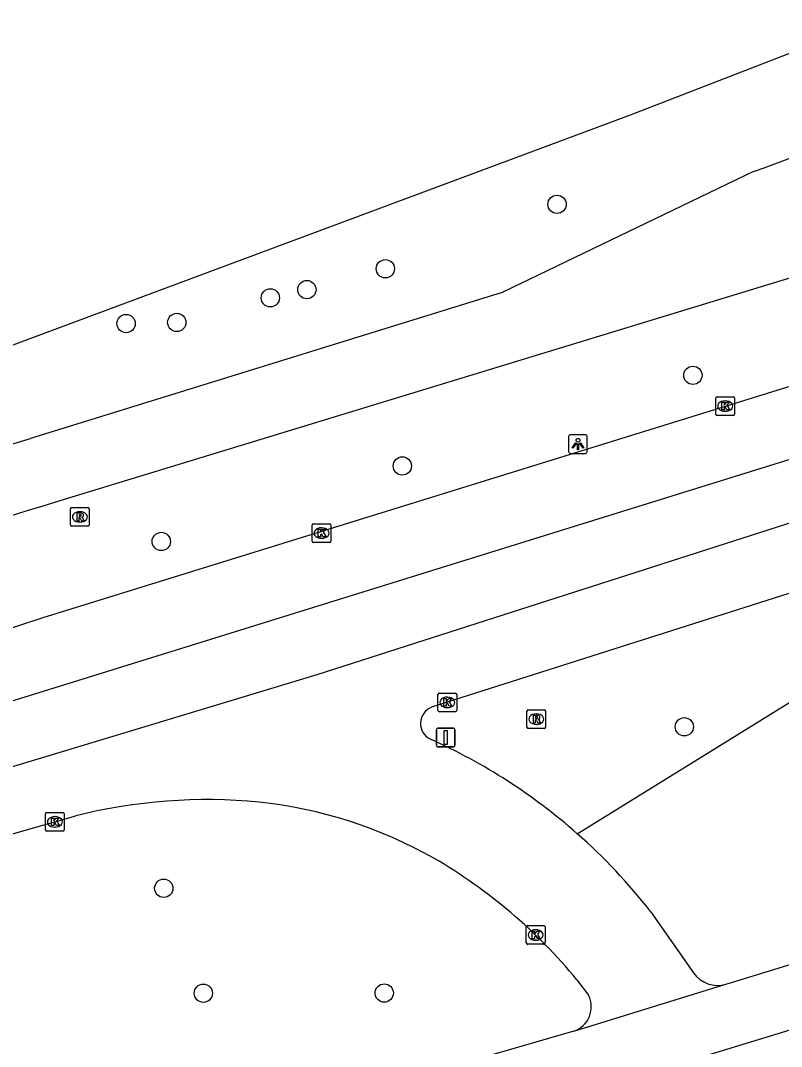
# Model space of a CAD drawing. Extents: x 161477 to 163040, y 383680 to 384868.
# Drawn here: x 162646.2 to 162686.9, y 384139 to 384193.8 of the extents above; entities that cross this region are included whole.
import ezdxf

# ---------------------------------------------------------------- set-up
doc = ezdxf.new("R2010")
doc.units = 0
for name, color, linetype in [('IMGEO_Berm_groen', 7, 'Continuous'), ('IMGEO_Boom', 7, 'Continuous'), ('IMGEO_Fietspad_gesloten', 7, 'Continuous'), ('IMGEO_Kolk', 7, 'Continuous'), ('IMGEO_Lichtpunt', 7, 'Continuous'), ('IMGEO_Rijbaan_lokaal_gesloten', 7, 'Continuous'), ('IMGEO_Rioolput', 7, 'Continuous'), ('IMGEO_Verkeersbordpaal', 7, 'Continuous')]:
    doc.layers.add(name, color=color, linetype=linetype)

msp = doc.modelspace()

# ---------------------------------------------------------------- linework, layer by layer
at = {"layer": 'IMGEO_Berm_groen'}
for points in [[(162453.62, 384131.84), (162500, 384141.748), (162543.951, 384150.699), (162603.583, 384164.47), (162608.014, 384165.493), (162637.178, 384173.268), (162678.849, 384188.781), (162687.543, 384192.138)], [(162676.002, 384150.368), (162706.836, 384169.428)]]:
    msp.add_lwpolyline(points, dxfattribs=at)
at = {"layer": 'IMGEO_Boom'}
for centre in [(162674.923, 384183.993), (162665.745, 384180.552), (162661.551, 384179.439), (162659.6, 384178.999), (162651.892, 384177.625), (162654.6, 384177.683), (162682.181, 384174.857), (162666.655, 384170.018), (162653.77, 384165.981), (162681.723, 384156.08), (162653.904, 384147.454), (162656.017, 384141.846), (162665.685, 384141.854)]:
    msp.add_circle(centre, 0.489, dxfattribs=at)
at = {"layer": 'IMGEO_Fietspad_gesloten'}
for points in [[(162648.361, 384168.163), (162711.943, 384187.567)], [(162685.424, 384185.744), (162671.995, 384179.279), (162646.78, 384171.487)]]:
    msp.add_lwpolyline(points, dxfattribs=at)
for centre, radius, start, end in [((162617.901, 384369.627), 195.889, 290.16349, 292.9927), ((162145.384, 385837.114), 1739.457, 285.780632, 286.753129), ((162250.107, 385476.758), 1367.855, 285.662733, 286.926932)]:
    msp.add_arc(centre, radius, start, end, dxfattribs=at)
at = {"layer": 'IMGEO_Kolk'}
for p, q in [((162683.406, 384172.79), (162683.406, 384173.642)), ((162683.481, 384173.716), (162684.333, 384173.716)), ((162684.407, 384173.642), (162684.407, 384172.79)), ((162683.894, 384173.496), (162683.919, 384173.496)), ((162684.333, 384172.716), (162683.481, 384172.716)), ((162683.917, 384172.936), (162683.892, 384172.936)), ((162661.834, 384166.005), (162661.834, 384166.857)), ((162661.909, 384166.931), (162662.761, 384166.931)), ((162662.322, 384166.711), (162662.347, 384166.711)), ((162662.835, 384166.857), (162662.835, 384166.005)), ((162662.761, 384165.931), (162661.909, 384165.931)), ((162662.345, 384166.151), (162662.32, 384166.151)), ((162668.557, 384156.958), (162668.557, 384157.81)), ((162668.632, 384157.884), (162669.484, 384157.884)), ((162669.558, 384157.81), (162669.558, 384156.958)), ((162669.045, 384157.664), (162669.07, 384157.664)), ((162669.484, 384156.884), (162668.632, 384156.884)), ((162669.068, 384157.104), (162669.043, 384157.104)), ((162647.583, 384150.573), (162647.583, 384151.425)), ((162647.658, 384151.499), (162648.51, 384151.499)), ((162648.071, 384151.279), (162648.096, 384151.279)), ((162648.584, 384151.425), (162648.584, 384150.573)), ((162648.094, 384150.719), (162648.069, 384150.719)), ((162648.51, 384150.499), (162647.658, 384150.499)), ((162673.277, 384144.531), (162673.277, 384145.383)), ((162673.352, 384145.457), (162674.204, 384145.457)), ((162673.765, 384145.237), (162673.79, 384145.237)), ((162674.278, 384145.383), (162674.278, 384144.531)), ((162673.788, 384144.677), (162673.763, 384144.677)), ((162674.204, 384144.457), (162673.352, 384144.457))]:
    msp.add_line(p, q, dxfattribs=at)
for points in [[(162683.406, 384172.79), (162683.406, 384173.642)], [(162683.481, 384173.716), (162684.333, 384173.716)], [(162684.407, 384173.642), (162684.407, 384172.79)], [(162683.727, 384173.416), (162683.85, 384173.416), (162683.85, 384173.265), (162683.98, 384173.416), (162684.144, 384173.416), (162683.998, 384173.265), (162684.151, 384173.016), (162683.999, 384173.016), (162683.914, 384173.18), (162683.85, 384173.113), (162683.85, 384173.016), (162683.727, 384173.016), (162683.727, 384173.416)], [(162684.333, 384172.716), (162683.481, 384172.716)], [(162661.834, 384166.005), (162661.834, 384166.857)], [(162661.909, 384166.931), (162662.761, 384166.931)], [(162662.155, 384166.631), (162662.278, 384166.631), (162662.278, 384166.48), (162662.408, 384166.631), (162662.572, 384166.631), (162662.426, 384166.48), (162662.579, 384166.231), (162662.427, 384166.231), (162662.342, 384166.395), (162662.278, 384166.328), (162662.278, 384166.231), (162662.155, 384166.231), (162662.155, 384166.631)], [(162662.835, 384166.857), (162662.835, 384166.005)], [(162662.761, 384165.931), (162661.909, 384165.931)], [(162668.557, 384156.958), (162668.557, 384157.81)], [(162668.632, 384157.884), (162669.484, 384157.884)], [(162669.558, 384157.81), (162669.558, 384156.958)], [(162668.878, 384157.584), (162669.001, 384157.584), (162669.001, 384157.433), (162669.131, 384157.584), (162669.295, 384157.584), (162669.149, 384157.433), (162669.302, 384157.184), (162669.15, 384157.184), (162669.065, 384157.348), (162669.001, 384157.281), (162669.001, 384157.184), (162668.878, 384157.184), (162668.878, 384157.584)], [(162669.484, 384156.884), (162668.632, 384156.884)], [(162647.583, 384150.573), (162647.583, 384151.425)], [(162647.658, 384151.499), (162648.51, 384151.499)], [(162647.904, 384151.199), (162648.027, 384151.199), (162648.027, 384151.048), (162648.157, 384151.199), (162648.321, 384151.199), (162648.175, 384151.048), (162648.328, 384150.799), (162648.176, 384150.799), (162648.091, 384150.963), (162648.027, 384150.896), (162648.027, 384150.799), (162647.904, 384150.799), (162647.904, 384151.199)], [(162648.584, 384151.425), (162648.584, 384150.573)], [(162648.51, 384150.499), (162647.658, 384150.499)], [(162673.277, 384144.531), (162673.277, 384145.383)], [(162673.352, 384145.457), (162674.204, 384145.457)], [(162673.598, 384145.157), (162673.721, 384145.157), (162673.721, 384145.006), (162673.851, 384145.157), (162674.015, 384145.157), (162673.869, 384145.006), (162674.022, 384144.757), (162673.87, 384144.757), (162673.785, 384144.921), (162673.721, 384144.854), (162673.721, 384144.757), (162673.598, 384144.757), (162673.598, 384145.157)], [(162674.278, 384145.383), (162674.278, 384144.531)], [(162674.204, 384144.457), (162673.352, 384144.457)]]:
    msp.add_lwpolyline(points, dxfattribs=at)
for centre, start, end in [((162683.483, 384173.64), 91.552, 178.448), ((162683.483, 384173.64), 91.552, 178.448), ((162684.331, 384173.64), 1.552, 88.448), ((162684.331, 384173.64), 1.552, 88.448), ((162683.483, 384172.792), 181.552, 268.448), ((162683.483, 384172.792), 181.552, 268.448), ((162684.331, 384172.792), 271.552, 358.448), ((162684.331, 384172.792), 271.552, 358.448), ((162661.911, 384166.855), 91.552, 178.448), ((162661.911, 384166.855), 91.552, 178.448), ((162662.759, 384166.855), 1.552, 88.448), ((162662.759, 384166.855), 1.552, 88.448), ((162661.911, 384166.007), 181.552, 268.448), ((162661.911, 384166.007), 181.552, 268.448), ((162662.759, 384166.007), 271.552, 358.448), ((162662.759, 384166.007), 271.552, 358.448), ((162668.634, 384157.808), 91.552, 178.448), ((162668.634, 384157.808), 91.552, 178.448), ((162669.482, 384157.808), 1.552, 88.448), ((162669.482, 384157.808), 1.552, 88.448), ((162668.634, 384156.96), 181.552, 268.448), ((162668.634, 384156.96), 181.552, 268.448), ((162669.482, 384156.96), 271.552, 358.448), ((162669.482, 384156.96), 271.552, 358.448), ((162647.66, 384151.423), 91.552, 178.448), ((162647.66, 384151.423), 91.552, 178.448), ((162648.508, 384151.423), 1.552, 88.448), ((162648.508, 384151.423), 1.552, 88.448), ((162647.66, 384150.575), 181.552, 268.448), ((162647.66, 384150.575), 181.552, 268.448), ((162648.508, 384150.575), 271.552, 358.448), ((162648.508, 384150.575), 271.552, 358.448), ((162673.354, 384145.381), 91.552, 178.448), ((162673.354, 384145.381), 91.552, 178.448), ((162674.202, 384145.381), 1.552, 88.448), ((162674.202, 384145.381), 1.552, 88.448), ((162673.354, 384144.533), 181.552, 268.448), ((162673.354, 384144.533), 181.552, 268.448), ((162674.202, 384144.533), 271.552, 358.448), ((162674.202, 384144.533), 271.552, 358.448)]:
    msp.add_arc(centre, 0.0765, start, end, dxfattribs=at)
for centre, major_axis, ratio, start_param, end_param in [((162683.893, 384173.216), (-0.387, 0.002), 0.722429, 4.712389, 7.853982), ((162683.918, 384173.216), (-0.39, 0.002), 0.717154, 1.570796, 4.712389), ((162662.321, 384166.431), (-0.387, 0.002), 0.722429, 4.712389, 7.853982), ((162662.346, 384166.431), (-0.39, 0.002), 0.717154, 1.570796, 4.712389), ((162669.044, 384157.384), (-0.387, 0.002), 0.722429, 4.712389, 7.853982), ((162669.069, 384157.384), (-0.39, 0.002), 0.717154, 1.570796, 4.712389), ((162648.07, 384150.999), (-0.387, 0.002), 0.722429, 4.712389, 7.853982), ((162648.095, 384150.999), (-0.39, 0.002), 0.717154, 1.570796, 4.712389), ((162673.764, 384144.957), (-0.387, 0.002), 0.722429, 4.712389, 7.853982), ((162673.789, 384144.957), (-0.39, 0.002), 0.717154, 1.570796, 4.712389)]:
    msp.add_ellipse(centre, major_axis=major_axis, ratio=ratio, start_param=start_param, end_param=end_param, dxfattribs=at)
at = {"layer": 'IMGEO_Lichtpunt'}
for p, q in [((162675.542, 384171.59), (162675.542, 384170.783)), ((162675.542, 384171.59), (162675.542, 384170.783)), ((162676.444, 384171.685), (162675.636, 384171.685)), ((162676.444, 384171.685), (162675.636, 384171.685)), ((162676.538, 384170.783), (162676.538, 384171.59)), ((162676.538, 384170.783), (162676.538, 384171.59)), ((162675.636, 384170.689), (162676.444, 384170.689)), ((162675.636, 384170.689), (162676.444, 384170.689))]:
    msp.add_line(p, q, dxfattribs=at)
for points in [[(162675.916, 384171.254), (162675.955, 384171.226), (162675.767, 384170.964), (162675.729, 384170.991), (162675.916, 384171.254)], [(162676.018, 384171.206), (162676.065, 384171.206), (162676.065, 384170.884), (162676.018, 384170.884), (162676.018, 384171.206)], [(162676.128, 384171.226), (162676.166, 384171.253), (162676.353, 384170.991), (162676.314, 384170.963), (162676.128, 384171.226)]]:
    msp.add_lwpolyline(points, dxfattribs=at)
msp.add_circle((162676.041, 384171.388), 0.0994, dxfattribs=at)
for centre, start, end in [((162675.636, 384171.59), 90, 180), ((162675.636, 384171.59), 90, 180), ((162676.444, 384171.59), 0, 90), ((162676.444, 384171.59), 0, 90), ((162675.636, 384170.783), 180, 270), ((162675.636, 384170.783), 180, 270), ((162676.444, 384170.783), 270, 0), ((162676.444, 384170.783), 270, 360)]:
    msp.add_arc(centre, 0.0946, start, end, dxfattribs=at)
at = {"layer": 'IMGEO_Rijbaan_lokaal_gesloten'}
for points in [[(162812.928, 384234.488), (162808.4, 384228.31), (162804.101, 384223.009), (162801.402, 384219.909), (162797.102, 384215.708), (162792.704, 384212.008), (162785.355, 384207.007), (162781.856, 384204.757), (162775.708, 384201.757), (162769.809, 384199.206), (162754.262, 384193.456), (162731.216, 384185.154), (162715.52, 384179.603), (162690.226, 384171.252), (162643.536, 384156.751), (162632.388, 384153.6), (162616.841, 384149.299), (162607.601, 384146.968)], [(162757.346, 384190.931), (162731.44, 384181.554), (162709.445, 384174.053), (162662.08, 384158.85), (162642.209, 384152.849), (162608.384, 384143.559)], [(162727.37, 384187.604), (162715.605, 384183.451), (162692.185, 384175.758), (162647.442, 384161.902), (162642.92, 384160.43), (162625.019, 384155.229), (162606.806, 384150.433)], [(162683.95, 384142.327), (162684.249, 384142.419), (162698.674, 384146.845), (162709.371, 384150.279), (162725.868, 384155.944), (162745.801, 384163.034), (162759.586, 384168.208), (162770.966, 384172.605), (162778.932, 384175.682), (162784.658, 384177.923), (162800.286, 384183.921), (162804.463, 384185.278)], [(162609.421, 384117.982), (162642.12, 384126.533), (162675.719, 384136.324), (162712.879, 384147.672), (162738.69, 384156.795), (162766.949, 384166.808), (162790.535, 384176.153), (162811.896, 384183.719), (162833.796, 384184.545)], [(162706.836, 384169.428), (162705.954, 384169.13), (162668.213, 384157.121)], [(162617.42, 384141.935), (162620.098, 384142.95), (162646.821, 384150.648), (162649.207, 384151.326)], [(162679.918, 384146.214), (162682.208, 384142.935)], [(162675.98, 384142.56), (162676.61, 384141.732)], [(162675.824, 384139.822), (162683.95, 384142.327)], [(162675.824, 384139.822), (162653.097, 384133.241), (162630.84, 384127.269), (162624.316, 384125.348)]]:
    msp.add_lwpolyline(points, dxfattribs=at)
for centre, radius, start, end in [((162668.553, 384156.255), 0.93, 111.4733, 244.3591), ((162655.493, 384127.105), 31.013, 48.5994, 65.9102), ((162656.251, 384122.993), 29.196, 84.6013, 103.9616), ((162656.398, 384127.945), 24.253, 60.498, 83.8467), ((162655.481, 384127.1), 31.024, 38.0317, 48.5897), ((162654.126, 384124.595), 28.291, 39.4221, 59.834), ((162683.497, 384143.83), 1.57, 214.7639, 286.7557), ((162675.381, 384141.121), 1.373, 288.8334, 26.4304)]:
    msp.add_arc(centre, radius, start, end, dxfattribs=at)
at = {"layer": 'IMGEO_Rioolput'}
for p, q in [((162648.921, 384166.867), (162648.921, 384167.719)), ((162648.996, 384167.793), (162649.848, 384167.793)), ((162649.409, 384167.573), (162649.434, 384167.573)), ((162649.922, 384167.719), (162649.922, 384166.867)), ((162649.848, 384166.793), (162648.996, 384166.793)), ((162649.432, 384167.013), (162649.407, 384167.013)), ((162673.312, 384156.064), (162673.312, 384156.916)), ((162673.387, 384156.99), (162674.239, 384156.99)), ((162673.8, 384156.77), (162673.825, 384156.77)), ((162674.313, 384156.916), (162674.313, 384156.064)), ((162673.823, 384156.21), (162673.798, 384156.21)), ((162674.239, 384155.99), (162673.387, 384155.99))]:
    msp.add_line(p, q, dxfattribs=at)
for points in [[(162648.921, 384166.867), (162648.921, 384167.719)], [(162648.996, 384167.793), (162649.848, 384167.793)], [(162649.922, 384167.719), (162649.922, 384166.867)], [(162649.51, 384167.491), (162649.258, 384167.493), (162649.258, 384167.093)], [(162649.258, 384167.093), (162649.382, 384167.093), (162649.382, 384167.255), (162649.393, 384167.255)], [(162649.436, 384167.412), (162649.382, 384167.412), (162649.382, 384167.331)], [(162649.382, 384167.331), (162649.434, 384167.331)], [(162649.44, 384167.226), (162649.511, 384167.093), (162649.651, 384167.093), (162649.586, 384167.219)], [(162649.848, 384166.793), (162648.996, 384166.793)], [(162673.312, 384156.064), (162673.312, 384156.916)], [(162673.387, 384156.99), (162674.239, 384156.99)], [(162673.901, 384156.688), (162673.649, 384156.69), (162673.649, 384156.29)], [(162673.827, 384156.609), (162673.773, 384156.609), (162673.773, 384156.528)], [(162674.313, 384156.916), (162674.313, 384156.064)], [(162673.649, 384156.29), (162673.773, 384156.29), (162673.773, 384156.452), (162673.784, 384156.452)], [(162673.773, 384156.528), (162673.825, 384156.528)], [(162673.831, 384156.423), (162673.902, 384156.29), (162674.042, 384156.29), (162673.977, 384156.416)], [(162674.239, 384155.99), (162673.387, 384155.99)]]:
    msp.add_lwpolyline(points, dxfattribs=at)
for centre, radius, start, end in [((162648.998, 384167.717), 0.0765, 91.552, 178.448), ((162648.998, 384167.717), 0.0765, 91.552, 178.448), ((162649.846, 384167.717), 0.0765, 1.552, 88.448), ((162649.846, 384167.717), 0.0765, 1.552, 88.448), ((162649.392, 384167.202), 0.0533, 26.0293, 88.6989), ((162649.418, 384167.52), 0.19, 274.7715, 282.9687), ((162649.442, 384167.316), 0.0964, 77.0061, 93.1865), ((162649.456, 384167.373), 0.0378, 276.6634, 79.6772), ((162649.509, 384167.381), 0.109, 350.3612, 89.416), ((162649.507, 384167.381), 0.112, 277.5842, 350.9817), ((162649.491, 384167.166), 0.108, 29.5134, 73.7905), ((162648.998, 384166.869), 0.0765, 181.552, 268.448), ((162648.998, 384166.869), 0.0765, 181.552, 268.448), ((162649.846, 384166.869), 0.0765, 271.552, 358.448), ((162649.846, 384166.869), 0.0765, 271.552, 358.448), ((162673.389, 384156.914), 0.0765, 91.552, 178.448), ((162673.389, 384156.914), 0.0765, 91.552, 178.448), ((162673.833, 384156.513), 0.0964, 77.0061, 93.1865), ((162673.847, 384156.57), 0.0378, 276.6634, 79.6772), ((162673.9, 384156.578), 0.109, 350.3612, 89.416), ((162674.237, 384156.914), 0.0765, 1.552, 88.448), ((162674.237, 384156.914), 0.0765, 1.552, 88.448), ((162673.389, 384156.066), 0.0765, 181.552, 268.448), ((162673.389, 384156.066), 0.0765, 181.552, 268.448), ((162673.783, 384156.399), 0.0533, 26.0293, 88.6989), ((162673.809, 384156.717), 0.19, 274.7715, 282.9687), ((162673.898, 384156.578), 0.112, 277.5842, 350.9817), ((162673.882, 384156.363), 0.108, 29.5134, 73.7905), ((162674.237, 384156.066), 0.0765, 271.552, 358.448), ((162674.237, 384156.066), 0.0765, 271.552, 358.448)]:
    msp.add_arc(centre, radius, start, end, dxfattribs=at)
for centre, major_axis, ratio, start_param, end_param in [((162649.408, 384167.293), (-0.387, 0.002), 0.722429, 4.712389, 7.853982), ((162649.433, 384167.293), (-0.39, 0.002), 0.717154, 1.570796, 4.712389), ((162673.799, 384156.49), (-0.387, 0.002), 0.722429, 4.712389, 7.853982), ((162673.824, 384156.49), (-0.39, 0.002), 0.717154, 1.570796, 4.712389)]:
    msp.add_ellipse(centre, major_axis=major_axis, ratio=ratio, start_param=start_param, end_param=end_param, dxfattribs=at)
at = {"layer": 'IMGEO_Verkeersbordpaal'}
for p, q in [((162668.476, 384155.106), (162668.476, 384155.906)), ((162668.476, 384155.906), (162668.476, 384155.106)), ((162668.576, 384156.006), (162669.366, 384156.006)), ((162669.366, 384156.006), (162668.576, 384156.006)), ((162669.466, 384155.906), (162669.466, 384155.106)), ((162669.466, 384155.106), (162669.466, 384155.906)), ((162669.366, 384155.006), (162668.576, 384155.006)), ((162668.576, 384155.006), (162669.366, 384155.006))]:
    msp.add_line(p, q, dxfattribs=at)
msp.add_lwpolyline([(162668.896, 384155.881), (162669.046, 384155.881), (162669.046, 384155.131), (162668.896, 384155.131), (162668.896, 384155.881)], dxfattribs=at)
for centre, start, end in [((162668.576, 384155.906), 90, 180), ((162668.576, 384155.906), 90, 180), ((162669.366, 384155.906), 0, 90), ((162669.366, 384155.906), 360, 90), ((162668.576, 384155.106), 180, 270), ((162668.576, 384155.106), 180, 270), ((162669.366, 384155.106), 270, 0), ((162669.366, 384155.106), 270, 0)]:
    msp.add_arc(centre, 0.1, start, end, dxfattribs=at)

doc.saveas('drawing.dxf')
